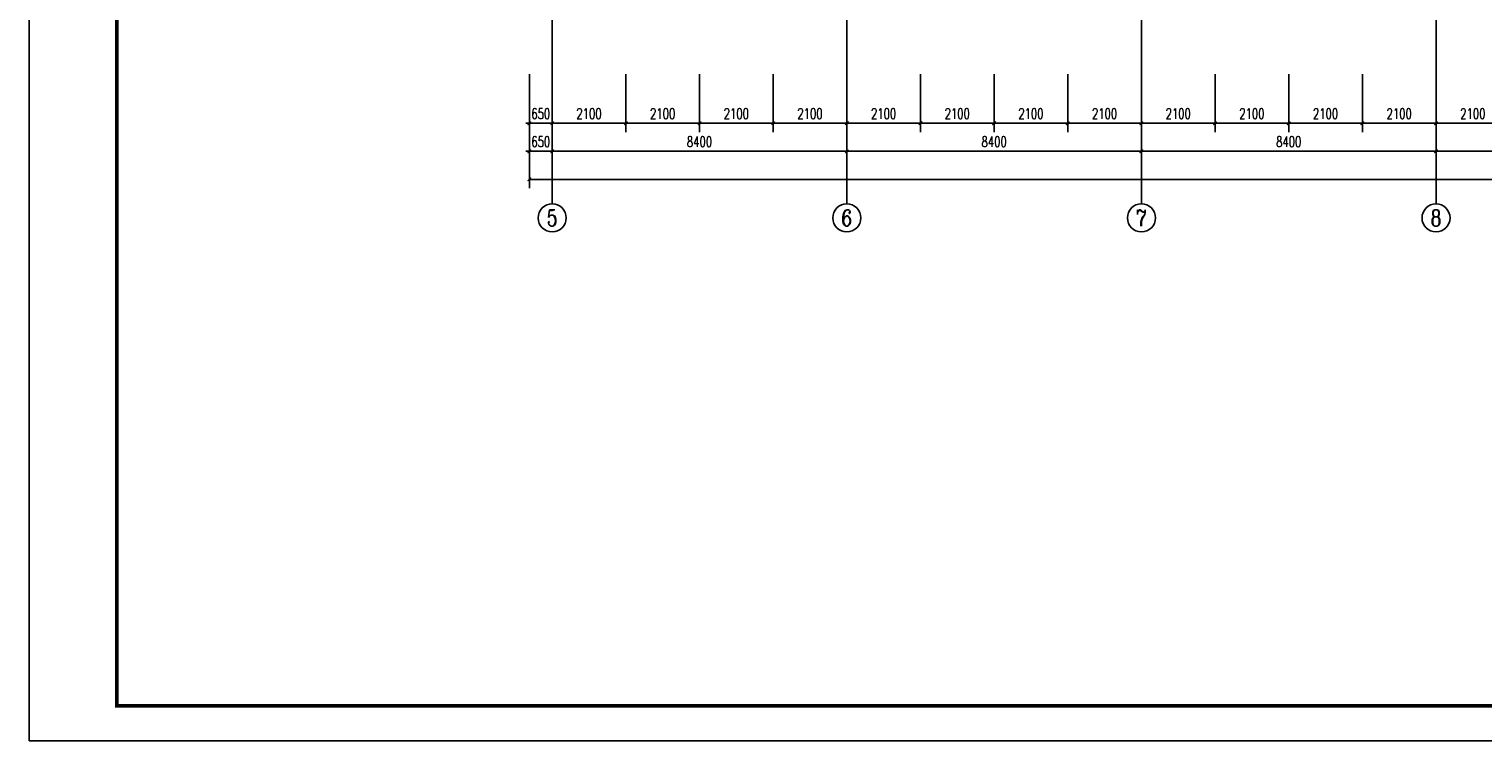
# Model space of a CAD drawing. Extents: x 797781 to 1255204, y 21234 to 1024248.
# Tile 423 of 656: x 881593 to 923045, y 448119 to 468431. Entities that reach past the tile are written whole.
import ezdxf
from ezdxf.enums import TextEntityAlignment as Align

# ---------------------------------------------------------------- set-up
doc = ezdxf.new("R2010")
doc.units = 0
doc.header["$LTSCALE"] = 1000
doc.header["$MEASUREMENT"] = 0
doc.linetypes.add('230303生产综合楼-平面图_t8$0$DOTE', pattern=[2.42, 2, -0.2, 0.02, -0.2])
for name, color, linetype in [('230303生产综合楼-平面图_t8$0$AXIS', 3, 'Continuous'), ('230303生产综合楼-平面图_t8$0$AXIS_TEXT', 7, 'Continuous'), ('230303生产综合楼-平面图_t8$0$DOTE', 1, '230303生产综合楼-平面图_t8$0$DOTE'), ('230303生产综合楼-平面图_t8$0$PUB_TITLE', 4, 'Continuous'), ('AXIS_TEXT', 7, 'Continuous')]:
    doc.layers.add(name, color=color, linetype=linetype)
doc.styles.add('230303生产综合楼-平面图_t8$0$_TCH_AXIS', font='COMPLEX', dxfattribs={"bigfont": 'GBCBIG'})
doc.styles.add('230303生产综合楼-平面图_T8$0$_TCH_DIM_T3', font='SIMPLEX', dxfattribs={"width": 0.705882, "bigfont": 'GBCBIG'})
doc.styles.add('COMPLEX', font='COMPLEX')
doc.dimstyles.new('230303生产综合楼-平面图_T8$0$_TCH_ARCH&&100', dxfattribs={"dimtxt": 297.5, "dimasz": 100, "dimexe": 250, "dimexo": 300, "dimgap": 126.25, "dimtad": 1, "dimdec": 0, "dimzin": 0, "dimdsep": 46, "dimtxsty": '230303生产综合楼-平面图_T8$0$_TCH_DIM_T3', "dimblk": '230303生产综合楼-平面图_t8$0$_ArchTick', "dimcen": 0.09, "dimclrt": 7, "dimazin": 2, "dimtfac": 1, "dimtdec": 0, "dimtix": 1, "dimtmove": 2, "dimatfit": 3, "dimfxl": 1, "dimtolj": 1, "dimtzin": 0, "dimarcsym": 0})

# ---------------------------------------------------------------- blocks, each defined once
blk = doc.blocks.new('230303生产综合楼-平面图_t8$0$_ArchTick')
at = {"color": 0, "linetype": 'ByBlock', "const_width": 0.3}
blk.add_lwpolyline([(-0.5, -0.5), (0.5, 0.5)], dxfattribs=at)
blk = doc.blocks.new('*D1857')
at = {"layer": '230303生产综合楼-平面图_t8$0$AXIS', "color": 0, "lineweight": -2, "transparency": 16777216}
for p, q in [((895858, 467143), (895858, 465493)), ((896508, 467143), (896508, 465493)), ((895858, 465743), (895758, 465743)), ((895858, 465743), (896508, 465743)), ((896508, 465743), (896608, 465743))]:
    blk.add_line(p, q, dxfattribs=at)
at = {"layer": 'Defpoints', "color": 0, "transparency": 16777216}
for p in [(895858, 467443), (896508, 467443), (896508, 465743)]:
    blk.add_point(p, dxfattribs=at)
at = {"layer": '230303生产综合楼-平面图_t8$0$AXIS', "color": 0, "lineweight": -2, "transparency": 16777216, "xscale": 100, "yscale": 100, "zscale": 100}
blk.add_blockref('230303生产综合楼-平面图_t8$0$_ArchTick', (895858, 465743), dxfattribs=at)
at = {"layer": '230303生产综合楼-平面图_t8$0$AXIS', "color": 0, "lineweight": -2, "transparency": 16777216, "xscale": 100, "yscale": 100, "zscale": 100, "rotation": 180}
blk.add_blockref('230303生产综合楼-平面图_t8$0$_ArchTick', (896508, 465743), dxfattribs=at)
at = {"layer": '230303生产综合楼-平面图_t8$0$AXIS', "color": 7, "transparency": 16777216, "insert": (896183, 466018), "char_height": 297.5, "attachment_point": 5, "style": '230303生产综合楼-平面图_T8$0$_TCH_DIM_T3'}
blk.add_mtext('\\A1;650', dxfattribs=at)
blk = doc.blocks.new('*D1858')
at = {"layer": '230303生产综合楼-平面图_t8$0$AXIS', "color": 0, "lineweight": -2, "transparency": 16777216}
for p, q in [((896508, 467143), (896508, 465493)), ((898608, 467143), (898608, 465493)), ((896508, 465743), (898608, 465743))]:
    blk.add_line(p, q, dxfattribs=at)
at = {"layer": 'Defpoints', "color": 0, "transparency": 16777216}
for p in [(896508, 467443), (898608, 467443), (898608, 465743)]:
    blk.add_point(p, dxfattribs=at)
at = {"layer": '230303生产综合楼-平面图_t8$0$AXIS', "color": 0, "lineweight": -2, "transparency": 16777216, "xscale": 100, "yscale": 100, "zscale": 100, "rotation": 180}
blk.add_blockref('230303生产综合楼-平面图_t8$0$_ArchTick', (896508, 465743), dxfattribs=at)
at = {"layer": '230303生产综合楼-平面图_t8$0$AXIS', "color": 0, "lineweight": -2, "transparency": 16777216, "xscale": 100, "yscale": 100, "zscale": 100}
blk.add_blockref('230303生产综合楼-平面图_t8$0$_ArchTick', (898608, 465743), dxfattribs=at)
at = {"layer": '230303生产综合楼-平面图_t8$0$AXIS', "color": 7, "transparency": 16777216, "insert": (897558, 466018), "char_height": 297.5, "attachment_point": 5, "style": '230303生产综合楼-平面图_T8$0$_TCH_DIM_T3'}
blk.add_mtext('\\A1;2100', dxfattribs=at)
blk = doc.blocks.new('*D1859')
at = {"layer": '230303生产综合楼-平面图_t8$0$AXIS', "color": 0, "lineweight": -2, "transparency": 16777216}
for p, q in [((898608, 467143), (898608, 465493)), ((900708, 467143), (900708, 465493)), ((898608, 465743), (900708, 465743))]:
    blk.add_line(p, q, dxfattribs=at)
at = {"layer": 'Defpoints', "color": 0, "transparency": 16777216}
for p in [(898608, 467443), (900708, 467443), (900708, 465743)]:
    blk.add_point(p, dxfattribs=at)
at = {"layer": '230303生产综合楼-平面图_t8$0$AXIS', "color": 0, "lineweight": -2, "transparency": 16777216, "xscale": 100, "yscale": 100, "zscale": 100, "rotation": 180}
blk.add_blockref('230303生产综合楼-平面图_t8$0$_ArchTick', (898608, 465743), dxfattribs=at)
at = {"layer": '230303生产综合楼-平面图_t8$0$AXIS', "color": 0, "lineweight": -2, "transparency": 16777216, "xscale": 100, "yscale": 100, "zscale": 100}
blk.add_blockref('230303生产综合楼-平面图_t8$0$_ArchTick', (900708, 465743), dxfattribs=at)
at = {"layer": '230303生产综合楼-平面图_t8$0$AXIS', "color": 7, "transparency": 16777216, "insert": (899658, 466018), "char_height": 297.5, "attachment_point": 5, "style": '230303生产综合楼-平面图_T8$0$_TCH_DIM_T3'}
blk.add_mtext('\\A1;2100', dxfattribs=at)
blk = doc.blocks.new('*D1860')
at = {"layer": '230303生产综合楼-平面图_t8$0$AXIS', "color": 0, "lineweight": -2, "transparency": 16777216}
for p, q in [((900708, 467143), (900708, 465493)), ((902808, 467143), (902808, 465493)), ((900708, 465743), (902808, 465743))]:
    blk.add_line(p, q, dxfattribs=at)
at = {"layer": 'Defpoints', "color": 0, "transparency": 16777216}
for p in [(900708, 467443), (902808, 467443), (902808, 465743)]:
    blk.add_point(p, dxfattribs=at)
at = {"layer": '230303生产综合楼-平面图_t8$0$AXIS', "color": 0, "lineweight": -2, "transparency": 16777216, "xscale": 100, "yscale": 100, "zscale": 100, "rotation": 180}
blk.add_blockref('230303生产综合楼-平面图_t8$0$_ArchTick', (900708, 465743), dxfattribs=at)
at = {"layer": '230303生产综合楼-平面图_t8$0$AXIS', "color": 0, "lineweight": -2, "transparency": 16777216, "xscale": 100, "yscale": 100, "zscale": 100}
blk.add_blockref('230303生产综合楼-平面图_t8$0$_ArchTick', (902808, 465743), dxfattribs=at)
at = {"layer": '230303生产综合楼-平面图_t8$0$AXIS', "color": 7, "transparency": 16777216, "insert": (901758, 466018), "char_height": 297.5, "attachment_point": 5, "style": '230303生产综合楼-平面图_T8$0$_TCH_DIM_T3'}
blk.add_mtext('\\A1;2100', dxfattribs=at)
blk = doc.blocks.new('*D1861')
at = {"layer": '230303生产综合楼-平面图_t8$0$AXIS', "color": 0, "lineweight": -2, "transparency": 16777216}
for p, q in [((902808, 467143), (902808, 465493)), ((904908, 467143), (904908, 465493)), ((902808, 465743), (904908, 465743))]:
    blk.add_line(p, q, dxfattribs=at)
at = {"layer": 'Defpoints', "color": 0, "transparency": 16777216}
for p in [(902808, 467443), (904908, 467443), (904908, 465743)]:
    blk.add_point(p, dxfattribs=at)
at = {"layer": '230303生产综合楼-平面图_t8$0$AXIS', "color": 0, "lineweight": -2, "transparency": 16777216, "xscale": 100, "yscale": 100, "zscale": 100, "rotation": 180}
blk.add_blockref('230303生产综合楼-平面图_t8$0$_ArchTick', (902808, 465743), dxfattribs=at)
at = {"layer": '230303生产综合楼-平面图_t8$0$AXIS', "color": 0, "lineweight": -2, "transparency": 16777216, "xscale": 100, "yscale": 100, "zscale": 100}
blk.add_blockref('230303生产综合楼-平面图_t8$0$_ArchTick', (904908, 465743), dxfattribs=at)
at = {"layer": '230303生产综合楼-平面图_t8$0$AXIS', "color": 7, "transparency": 16777216, "insert": (903858, 466018), "char_height": 297.5, "attachment_point": 5, "style": '230303生产综合楼-平面图_T8$0$_TCH_DIM_T3'}
blk.add_mtext('\\A1;2100', dxfattribs=at)
blk = doc.blocks.new('*D1862')
at = {"layer": '230303生产综合楼-平面图_t8$0$AXIS', "color": 0, "lineweight": -2, "transparency": 16777216}
for p, q in [((904908, 467143), (904908, 465493)), ((907008, 467143), (907008, 465493)), ((904908, 465743), (907008, 465743))]:
    blk.add_line(p, q, dxfattribs=at)
at = {"layer": 'Defpoints', "color": 0, "transparency": 16777216}
for p in [(904908, 467443), (907008, 467443), (907008, 465743)]:
    blk.add_point(p, dxfattribs=at)
at = {"layer": '230303生产综合楼-平面图_t8$0$AXIS', "color": 0, "lineweight": -2, "transparency": 16777216, "xscale": 100, "yscale": 100, "zscale": 100, "rotation": 180}
blk.add_blockref('230303生产综合楼-平面图_t8$0$_ArchTick', (904908, 465743), dxfattribs=at)
at = {"layer": '230303生产综合楼-平面图_t8$0$AXIS', "color": 0, "lineweight": -2, "transparency": 16777216, "xscale": 100, "yscale": 100, "zscale": 100}
blk.add_blockref('230303生产综合楼-平面图_t8$0$_ArchTick', (907008, 465743), dxfattribs=at)
at = {"layer": '230303生产综合楼-平面图_t8$0$AXIS', "color": 7, "transparency": 16777216, "insert": (905958, 466018), "char_height": 297.5, "attachment_point": 5, "style": '230303生产综合楼-平面图_T8$0$_TCH_DIM_T3'}
blk.add_mtext('\\A1;2100', dxfattribs=at)
blk = doc.blocks.new('*D1863')
at = {"layer": '230303生产综合楼-平面图_t8$0$AXIS', "color": 0, "lineweight": -2, "transparency": 16777216}
for p, q in [((907008, 467143), (907008, 465493)), ((909108, 467143), (909108, 465493)), ((907008, 465743), (909108, 465743))]:
    blk.add_line(p, q, dxfattribs=at)
at = {"layer": 'Defpoints', "color": 0, "transparency": 16777216}
for p in [(907008, 467443), (909108, 467443), (909108, 465743)]:
    blk.add_point(p, dxfattribs=at)
at = {"layer": '230303生产综合楼-平面图_t8$0$AXIS', "color": 0, "lineweight": -2, "transparency": 16777216, "xscale": 100, "yscale": 100, "zscale": 100, "rotation": 180}
blk.add_blockref('230303生产综合楼-平面图_t8$0$_ArchTick', (907008, 465743), dxfattribs=at)
at = {"layer": '230303生产综合楼-平面图_t8$0$AXIS', "color": 0, "lineweight": -2, "transparency": 16777216, "xscale": 100, "yscale": 100, "zscale": 100}
blk.add_blockref('230303生产综合楼-平面图_t8$0$_ArchTick', (909108, 465743), dxfattribs=at)
at = {"layer": '230303生产综合楼-平面图_t8$0$AXIS', "color": 7, "transparency": 16777216, "insert": (908058, 466018), "char_height": 297.5, "attachment_point": 5, "style": '230303生产综合楼-平面图_T8$0$_TCH_DIM_T3'}
blk.add_mtext('\\A1;2100', dxfattribs=at)
blk = doc.blocks.new('*D1864')
at = {"layer": '230303生产综合楼-平面图_t8$0$AXIS', "color": 0, "lineweight": -2, "transparency": 16777216}
for p, q in [((909108, 467143), (909108, 465493)), ((911208, 467143), (911208, 465493)), ((909108, 465743), (911208, 465743))]:
    blk.add_line(p, q, dxfattribs=at)
at = {"layer": 'Defpoints', "color": 0, "transparency": 16777216}
for p in [(909108, 467443), (911208, 467443), (911208, 465743)]:
    blk.add_point(p, dxfattribs=at)
at = {"layer": '230303生产综合楼-平面图_t8$0$AXIS', "color": 0, "lineweight": -2, "transparency": 16777216, "xscale": 100, "yscale": 100, "zscale": 100, "rotation": 180}
blk.add_blockref('230303生产综合楼-平面图_t8$0$_ArchTick', (909108, 465743), dxfattribs=at)
at = {"layer": '230303生产综合楼-平面图_t8$0$AXIS', "color": 0, "lineweight": -2, "transparency": 16777216, "xscale": 100, "yscale": 100, "zscale": 100}
blk.add_blockref('230303生产综合楼-平面图_t8$0$_ArchTick', (911208, 465743), dxfattribs=at)
at = {"layer": '230303生产综合楼-平面图_t8$0$AXIS', "color": 7, "transparency": 16777216, "insert": (910158, 466018), "char_height": 297.5, "attachment_point": 5, "style": '230303生产综合楼-平面图_T8$0$_TCH_DIM_T3'}
blk.add_mtext('\\A1;2100', dxfattribs=at)
blk = doc.blocks.new('*D1865')
at = {"layer": '230303生产综合楼-平面图_t8$0$AXIS', "color": 0, "lineweight": -2, "transparency": 16777216}
for p, q in [((911208, 467143), (911208, 465493)), ((913308, 467143), (913308, 465493)), ((911208, 465743), (913308, 465743))]:
    blk.add_line(p, q, dxfattribs=at)
at = {"layer": 'Defpoints', "color": 0, "transparency": 16777216}
for p in [(911208, 467443), (913308, 467443), (913308, 465743)]:
    blk.add_point(p, dxfattribs=at)
at = {"layer": '230303生产综合楼-平面图_t8$0$AXIS', "color": 0, "lineweight": -2, "transparency": 16777216, "xscale": 100, "yscale": 100, "zscale": 100, "rotation": 180}
blk.add_blockref('230303生产综合楼-平面图_t8$0$_ArchTick', (911208, 465743), dxfattribs=at)
at = {"layer": '230303生产综合楼-平面图_t8$0$AXIS', "color": 0, "lineweight": -2, "transparency": 16777216, "xscale": 100, "yscale": 100, "zscale": 100}
blk.add_blockref('230303生产综合楼-平面图_t8$0$_ArchTick', (913308, 465743), dxfattribs=at)
at = {"layer": '230303生产综合楼-平面图_t8$0$AXIS', "color": 7, "transparency": 16777216, "insert": (912258, 466018), "char_height": 297.5, "attachment_point": 5, "style": '230303生产综合楼-平面图_T8$0$_TCH_DIM_T3'}
blk.add_mtext('\\A1;2100', dxfattribs=at)
blk = doc.blocks.new('*D1866')
at = {"layer": '230303生产综合楼-平面图_t8$0$AXIS', "color": 0, "lineweight": -2, "transparency": 16777216}
for p, q in [((913308, 467143), (913308, 465493)), ((915408, 467143), (915408, 465493)), ((913308, 465743), (915408, 465743))]:
    blk.add_line(p, q, dxfattribs=at)
at = {"layer": 'Defpoints', "color": 0, "transparency": 16777216}
for p in [(913308, 467443), (915408, 467443), (915408, 465743)]:
    blk.add_point(p, dxfattribs=at)
at = {"layer": '230303生产综合楼-平面图_t8$0$AXIS', "color": 0, "lineweight": -2, "transparency": 16777216, "xscale": 100, "yscale": 100, "zscale": 100, "rotation": 180}
blk.add_blockref('230303生产综合楼-平面图_t8$0$_ArchTick', (913308, 465743), dxfattribs=at)
at = {"layer": '230303生产综合楼-平面图_t8$0$AXIS', "color": 0, "lineweight": -2, "transparency": 16777216, "xscale": 100, "yscale": 100, "zscale": 100}
blk.add_blockref('230303生产综合楼-平面图_t8$0$_ArchTick', (915408, 465743), dxfattribs=at)
at = {"layer": '230303生产综合楼-平面图_t8$0$AXIS', "color": 7, "transparency": 16777216, "insert": (914358, 466018), "char_height": 297.5, "attachment_point": 5, "style": '230303生产综合楼-平面图_T8$0$_TCH_DIM_T3'}
blk.add_mtext('\\A1;2100', dxfattribs=at)
blk = doc.blocks.new('*D1867')
at = {"layer": '230303生产综合楼-平面图_t8$0$AXIS', "color": 0, "lineweight": -2, "transparency": 16777216}
for p, q in [((915408, 467143), (915408, 465493)), ((917508, 467143), (917508, 465493)), ((915408, 465743), (917508, 465743))]:
    blk.add_line(p, q, dxfattribs=at)
at = {"layer": 'Defpoints', "color": 0, "transparency": 16777216}
for p in [(915408, 467443), (917508, 467443), (917508, 465743)]:
    blk.add_point(p, dxfattribs=at)
at = {"layer": '230303生产综合楼-平面图_t8$0$AXIS', "color": 0, "lineweight": -2, "transparency": 16777216, "xscale": 100, "yscale": 100, "zscale": 100, "rotation": 180}
blk.add_blockref('230303生产综合楼-平面图_t8$0$_ArchTick', (915408, 465743), dxfattribs=at)
at = {"layer": '230303生产综合楼-平面图_t8$0$AXIS', "color": 0, "lineweight": -2, "transparency": 16777216, "xscale": 100, "yscale": 100, "zscale": 100}
blk.add_blockref('230303生产综合楼-平面图_t8$0$_ArchTick', (917508, 465743), dxfattribs=at)
at = {"layer": '230303生产综合楼-平面图_t8$0$AXIS', "color": 7, "transparency": 16777216, "insert": (916458, 466018), "char_height": 297.5, "attachment_point": 5, "style": '230303生产综合楼-平面图_T8$0$_TCH_DIM_T3'}
blk.add_mtext('\\A1;2100', dxfattribs=at)
blk = doc.blocks.new('*D1868')
at = {"layer": '230303生产综合楼-平面图_t8$0$AXIS', "color": 0, "lineweight": -2, "transparency": 16777216}
for p, q in [((917508, 467143), (917508, 465493)), ((919608, 467143), (919608, 465493)), ((917508, 465743), (919608, 465743))]:
    blk.add_line(p, q, dxfattribs=at)
at = {"layer": 'Defpoints', "color": 0, "transparency": 16777216}
for p in [(917508, 467443), (919608, 467443), (919608, 465743)]:
    blk.add_point(p, dxfattribs=at)
at = {"layer": '230303生产综合楼-平面图_t8$0$AXIS', "color": 0, "lineweight": -2, "transparency": 16777216, "xscale": 100, "yscale": 100, "zscale": 100, "rotation": 180}
blk.add_blockref('230303生产综合楼-平面图_t8$0$_ArchTick', (917508, 465743), dxfattribs=at)
at = {"layer": '230303生产综合楼-平面图_t8$0$AXIS', "color": 0, "lineweight": -2, "transparency": 16777216, "xscale": 100, "yscale": 100, "zscale": 100}
blk.add_blockref('230303生产综合楼-平面图_t8$0$_ArchTick', (919608, 465743), dxfattribs=at)
at = {"layer": '230303生产综合楼-平面图_t8$0$AXIS', "color": 7, "transparency": 16777216, "insert": (918558, 466018), "char_height": 297.5, "attachment_point": 5, "style": '230303生产综合楼-平面图_T8$0$_TCH_DIM_T3'}
blk.add_mtext('\\A1;2100', dxfattribs=at)
blk = doc.blocks.new('*D1869')
at = {"layer": '230303生产综合楼-平面图_t8$0$AXIS', "color": 0, "lineweight": -2, "transparency": 16777216}
for p, q in [((919608, 467143), (919608, 465493)), ((921708, 467143), (921708, 465493)), ((919608, 465743), (921708, 465743))]:
    blk.add_line(p, q, dxfattribs=at)
at = {"layer": 'Defpoints', "color": 0, "transparency": 16777216}
for p in [(919608, 467443), (921708, 467443), (921708, 465743)]:
    blk.add_point(p, dxfattribs=at)
at = {"layer": '230303生产综合楼-平面图_t8$0$AXIS', "color": 0, "lineweight": -2, "transparency": 16777216, "xscale": 100, "yscale": 100, "zscale": 100, "rotation": 180}
blk.add_blockref('230303生产综合楼-平面图_t8$0$_ArchTick', (919608, 465743), dxfattribs=at)
at = {"layer": '230303生产综合楼-平面图_t8$0$AXIS', "color": 0, "lineweight": -2, "transparency": 16777216, "xscale": 100, "yscale": 100, "zscale": 100}
blk.add_blockref('230303生产综合楼-平面图_t8$0$_ArchTick', (921708, 465743), dxfattribs=at)
at = {"layer": '230303生产综合楼-平面图_t8$0$AXIS', "color": 7, "transparency": 16777216, "insert": (920658, 466018), "char_height": 297.5, "attachment_point": 5, "style": '230303生产综合楼-平面图_T8$0$_TCH_DIM_T3'}
blk.add_mtext('\\A1;2100', dxfattribs=at)
blk = doc.blocks.new('*D1870')
at = {"layer": '230303生产综合楼-平面图_t8$0$AXIS', "color": 0, "lineweight": -2, "transparency": 16777216}
for p, q in [((921708, 467143), (921708, 465493)), ((923808, 467143), (923808, 465493)), ((921708, 465743), (923808, 465743))]:
    blk.add_line(p, q, dxfattribs=at)
at = {"layer": 'Defpoints', "color": 0, "transparency": 16777216}
for p in [(921708, 467443), (923808, 467443), (923808, 465743)]:
    blk.add_point(p, dxfattribs=at)
at = {"layer": '230303生产综合楼-平面图_t8$0$AXIS', "color": 0, "lineweight": -2, "transparency": 16777216, "xscale": 100, "yscale": 100, "zscale": 100, "rotation": 180}
blk.add_blockref('230303生产综合楼-平面图_t8$0$_ArchTick', (921708, 465743), dxfattribs=at)
at = {"layer": '230303生产综合楼-平面图_t8$0$AXIS', "color": 0, "lineweight": -2, "transparency": 16777216, "xscale": 100, "yscale": 100, "zscale": 100}
blk.add_blockref('230303生产综合楼-平面图_t8$0$_ArchTick', (923808, 465743), dxfattribs=at)
at = {"layer": '230303生产综合楼-平面图_t8$0$AXIS', "color": 7, "transparency": 16777216, "insert": (922758, 466018), "char_height": 297.5, "attachment_point": 5, "style": '230303生产综合楼-平面图_T8$0$_TCH_DIM_T3'}
blk.add_mtext('\\A1;2100', dxfattribs=at)
blk = doc.blocks.new('*D2095')
at = {"layer": '230303生产综合楼-平面图_t8$0$AXIS', "color": 0, "lineweight": -2, "transparency": 16777216}
for p, q in [((895858, 467143), (895858, 464693)), ((896508, 467143), (896508, 464693)), ((895858, 464943), (895758, 464943)), ((895858, 464943), (896508, 464943)), ((896508, 464943), (896608, 464943))]:
    blk.add_line(p, q, dxfattribs=at)
at = {"layer": 'Defpoints', "color": 0, "transparency": 16777216}
for p in [(895858, 467443), (896508, 467443), (896508, 464943)]:
    blk.add_point(p, dxfattribs=at)
at = {"layer": '230303生产综合楼-平面图_t8$0$AXIS', "color": 0, "lineweight": -2, "transparency": 16777216, "xscale": 100, "yscale": 100, "zscale": 100}
blk.add_blockref('230303生产综合楼-平面图_t8$0$_ArchTick', (895858, 464943), dxfattribs=at)
at = {"layer": '230303生产综合楼-平面图_t8$0$AXIS', "color": 0, "lineweight": -2, "transparency": 16777216, "xscale": 100, "yscale": 100, "zscale": 100, "rotation": 180}
blk.add_blockref('230303生产综合楼-平面图_t8$0$_ArchTick', (896508, 464943), dxfattribs=at)
at = {"layer": '230303生产综合楼-平面图_t8$0$AXIS', "color": 7, "transparency": 16777216, "insert": (896183, 465218), "char_height": 297.5, "attachment_point": 5, "style": '230303生产综合楼-平面图_T8$0$_TCH_DIM_T3'}
blk.add_mtext('\\A1;650', dxfattribs=at)
blk = doc.blocks.new('*D2096')
at = {"layer": '230303生产综合楼-平面图_t8$0$AXIS', "color": 0, "lineweight": -2, "transparency": 16777216}
for p, q in [((896508, 467143), (896508, 464693)), ((904908, 467143), (904908, 464693)), ((896508, 464943), (904908, 464943))]:
    blk.add_line(p, q, dxfattribs=at)
at = {"layer": 'Defpoints', "color": 0, "transparency": 16777216}
for p in [(896508, 467443), (904908, 467443), (904908, 464943)]:
    blk.add_point(p, dxfattribs=at)
at = {"layer": '230303生产综合楼-平面图_t8$0$AXIS', "color": 0, "lineweight": -2, "transparency": 16777216, "xscale": 100, "yscale": 100, "zscale": 100, "rotation": 180}
blk.add_blockref('230303生产综合楼-平面图_t8$0$_ArchTick', (896508, 464943), dxfattribs=at)
at = {"layer": '230303生产综合楼-平面图_t8$0$AXIS', "color": 0, "lineweight": -2, "transparency": 16777216, "xscale": 100, "yscale": 100, "zscale": 100}
blk.add_blockref('230303生产综合楼-平面图_t8$0$_ArchTick', (904908, 464943), dxfattribs=at)
at = {"layer": '230303生产综合楼-平面图_t8$0$AXIS', "color": 7, "transparency": 16777216, "insert": (900708, 465218), "char_height": 297.5, "attachment_point": 5, "style": '230303生产综合楼-平面图_T8$0$_TCH_DIM_T3'}
blk.add_mtext('\\A1;8400', dxfattribs=at)
blk = doc.blocks.new('*D2097')
at = {"layer": '230303生产综合楼-平面图_t8$0$AXIS', "color": 0, "lineweight": -2, "transparency": 16777216}
for p, q in [((904908, 467143), (904908, 464693)), ((913308, 467143), (913308, 464693)), ((904908, 464943), (913308, 464943))]:
    blk.add_line(p, q, dxfattribs=at)
at = {"layer": 'Defpoints', "color": 0, "transparency": 16777216}
for p in [(904908, 467443), (913308, 467443), (913308, 464943)]:
    blk.add_point(p, dxfattribs=at)
at = {"layer": '230303生产综合楼-平面图_t8$0$AXIS', "color": 0, "lineweight": -2, "transparency": 16777216, "xscale": 100, "yscale": 100, "zscale": 100, "rotation": 180}
blk.add_blockref('230303生产综合楼-平面图_t8$0$_ArchTick', (904908, 464943), dxfattribs=at)
at = {"layer": '230303生产综合楼-平面图_t8$0$AXIS', "color": 0, "lineweight": -2, "transparency": 16777216, "xscale": 100, "yscale": 100, "zscale": 100}
blk.add_blockref('230303生产综合楼-平面图_t8$0$_ArchTick', (913308, 464943), dxfattribs=at)
at = {"layer": '230303生产综合楼-平面图_t8$0$AXIS', "color": 7, "transparency": 16777216, "insert": (909108, 465218), "char_height": 297.5, "attachment_point": 5, "style": '230303生产综合楼-平面图_T8$0$_TCH_DIM_T3'}
blk.add_mtext('\\A1;8400', dxfattribs=at)
blk = doc.blocks.new('*D2098')
at = {"layer": '230303生产综合楼-平面图_t8$0$AXIS', "color": 0, "lineweight": -2, "transparency": 16777216}
for p, q in [((913308, 467143), (913308, 464693)), ((921708, 467143), (921708, 464693)), ((913308, 464943), (921708, 464943))]:
    blk.add_line(p, q, dxfattribs=at)
at = {"layer": 'Defpoints', "color": 0, "transparency": 16777216}
for p in [(913308, 467443), (921708, 467443), (921708, 464943)]:
    blk.add_point(p, dxfattribs=at)
at = {"layer": '230303生产综合楼-平面图_t8$0$AXIS', "color": 0, "lineweight": -2, "transparency": 16777216, "xscale": 100, "yscale": 100, "zscale": 100, "rotation": 180}
blk.add_blockref('230303生产综合楼-平面图_t8$0$_ArchTick', (913308, 464943), dxfattribs=at)
at = {"layer": '230303生产综合楼-平面图_t8$0$AXIS', "color": 0, "lineweight": -2, "transparency": 16777216, "xscale": 100, "yscale": 100, "zscale": 100}
blk.add_blockref('230303生产综合楼-平面图_t8$0$_ArchTick', (921708, 464943), dxfattribs=at)
at = {"layer": '230303生产综合楼-平面图_t8$0$AXIS', "color": 7, "transparency": 16777216, "insert": (917508, 465218), "char_height": 297.5, "attachment_point": 5, "style": '230303生产综合楼-平面图_T8$0$_TCH_DIM_T3'}
blk.add_mtext('\\A1;8400', dxfattribs=at)
blk = doc.blocks.new('*D2099')
at = {"layer": '230303生产综合楼-平面图_t8$0$AXIS', "color": 0, "lineweight": -2, "transparency": 16777216}
for p, q in [((921708, 467143), (921708, 464693)), ((930108, 467143), (930108, 464693)), ((921708, 464943), (930108, 464943))]:
    blk.add_line(p, q, dxfattribs=at)
at = {"layer": 'Defpoints', "color": 0, "transparency": 16777216}
for p in [(921708, 467443), (930108, 467443), (930108, 464943)]:
    blk.add_point(p, dxfattribs=at)
at = {"layer": '230303生产综合楼-平面图_t8$0$AXIS', "color": 0, "lineweight": -2, "transparency": 16777216, "xscale": 100, "yscale": 100, "zscale": 100, "rotation": 180}
blk.add_blockref('230303生产综合楼-平面图_t8$0$_ArchTick', (921708, 464943), dxfattribs=at)
at = {"layer": '230303生产综合楼-平面图_t8$0$AXIS', "color": 0, "lineweight": -2, "transparency": 16777216, "xscale": 100, "yscale": 100, "zscale": 100}
blk.add_blockref('230303生产综合楼-平面图_t8$0$_ArchTick', (930108, 464943), dxfattribs=at)
at = {"layer": '230303生产综合楼-平面图_t8$0$AXIS', "color": 7, "transparency": 16777216, "insert": (925908, 465218), "char_height": 297.5, "attachment_point": 5, "style": '230303生产综合楼-平面图_T8$0$_TCH_DIM_T3'}
blk.add_mtext('\\A1;8400', dxfattribs=at)
blk = doc.blocks.new('*D2108')
at = {"layer": '230303生产综合楼-平面图_t8$0$AXIS', "color": 0, "lineweight": -2, "transparency": 16777216}
for p, q in [((895858, 467143), (895858, 463893)), ((989558, 467143), (989558, 463893)), ((895858, 464143), (989558, 464143))]:
    blk.add_line(p, q, dxfattribs=at)
at = {"layer": 'Defpoints', "color": 0, "transparency": 16777216}
for p in [(895858, 467443), (989558, 467443), (989558, 464143)]:
    blk.add_point(p, dxfattribs=at)
at = {"layer": '230303生产综合楼-平面图_t8$0$AXIS', "color": 0, "lineweight": -2, "transparency": 16777216, "xscale": 100, "yscale": 100, "zscale": 100, "rotation": 180}
blk.add_blockref('230303生产综合楼-平面图_t8$0$_ArchTick', (895858, 464143), dxfattribs=at)
at = {"layer": '230303生产综合楼-平面图_t8$0$AXIS', "color": 0, "lineweight": -2, "transparency": 16777216, "xscale": 100, "yscale": 100, "zscale": 100}
blk.add_blockref('230303生产综合楼-平面图_t8$0$_ArchTick', (989558, 464143), dxfattribs=at)
at = {"layer": '230303生产综合楼-平面图_t8$0$AXIS', "color": 7, "transparency": 16777216, "insert": (942708, 464418), "char_height": 297.5, "attachment_point": 5, "style": '230303生产综合楼-平面图_T8$0$_TCH_DIM_T3'}
blk.add_mtext('\\A1;93700', dxfattribs=at)
blk = doc.blocks.new('_AXISO')
blk.add_circle((0, 0), 0.5)
at = {"layer": 'AXIS_TEXT', "style": 'COMPLEX', "width": 1.041667}
blk.add_attdef('A', text='', height=0.56, dxfattribs=at).set_placement((-0.25, -0.28), (0.25, -0.28), align=Align.FIT)

msp = doc.modelspace()

# ---------------------------------------------------------------- linework, layer by layer
at = {"layer": '230303生产综合楼-平面图_t8$0$AXIS'}
for p, q in [((896508, 467443.2), (896508, 463443.2)), ((904908, 467443.2), (904908, 463443.2)), ((913308, 467443.2), (913308, 463443.2)), ((921708, 467443.2), (921708, 463443.2))]:
    msp.add_line(p, q, dxfattribs=at)
at = {"layer": '230303生产综合楼-平面图_t8$0$DOTE'}
for p, q in [((896508, 467443.2), (896508, 495443.2)), ((904908, 467443.2), (904908, 495443.2)), ((913308, 467443.2), (913308, 495443.2)), ((921708, 467443.2), (921708, 495443.2))]:
    msp.add_line(p, q, dxfattribs=at)
at = {"layer": '230303生产综合楼-平面图_t8$0$PUB_TITLE'}
msp.add_lwpolyline([(881593.5, 448119.2), (1007693.5, 448119.2), (1007693.5, 507519.2), (881593.5, 507519.2)], close=True, dxfattribs=at)
at = {"layer": '230303生产综合楼-平面图_t8$0$PUB_TITLE', "const_width": 100}
msp.add_lwpolyline([(884093.5, 449119.2), (1006693.5, 449119.2), (1006693.5, 506519.2), (884093.5, 506519.2)], close=True, dxfattribs=at)

# ---------------------------------------------------------------- block references
at = {"layer": '230303生产综合楼-平面图_t8$0$AXIS'}
ref = msp.add_blockref('_AXISO', (896508, 463043.2), dxfattribs=dict(at, xscale=800, yscale=800, zscale=800))
ref.add_attrib('A', '5', dxfattribs={"layer": '230303生产综合楼-平面图_t8$0$AXIS_TEXT', "ltscale": 2, "height": 465.9, "style": '230303生产综合楼-平面图_t8$0$_TCH_AXIS'}).set_placement((896352.7, 462810.2), (896663.3, 462810.2), align=Align.FIT)
ref = msp.add_blockref('_AXISO', (904908, 463043.2), dxfattribs=dict(at, xscale=800, yscale=800, zscale=800))
ref.add_attrib('A', '6', dxfattribs={"layer": '230303生产综合楼-平面图_t8$0$AXIS_TEXT', "ltscale": 2, "height": 465.9, "style": '230303生产综合楼-平面图_t8$0$_TCH_AXIS'}).set_placement((904752.7, 462810.2), (905063.3, 462810.2), align=Align.FIT)
ref = msp.add_blockref('_AXISO', (913308, 463043.2), dxfattribs=dict(at, xscale=800, yscale=800, zscale=800))
ref.add_attrib('A', '7', dxfattribs={"layer": '230303生产综合楼-平面图_t8$0$AXIS_TEXT', "ltscale": 2, "height": 465.9, "style": '230303生产综合楼-平面图_t8$0$_TCH_AXIS'}).set_placement((913152.7, 462810.2), (913463.3, 462810.2), align=Align.FIT)
ref = msp.add_blockref('_AXISO', (921708, 463043.2), dxfattribs=dict(at, xscale=800, yscale=800, zscale=800))
ref.add_attrib('A', '8', dxfattribs={"layer": '230303生产综合楼-平面图_t8$0$AXIS_TEXT', "ltscale": 2, "height": 465.9, "style": '230303生产综合楼-平面图_t8$0$_TCH_AXIS'}).set_placement((921552.7, 462810.2), (921863.3, 462810.2), align=Align.FIT)

# ---------------------------------------------------------------- dimensions: what is measured, and where the dimension line sits
for p1, p2, distance, picture, middle in [((895858, 467443.2), (896508, 467443.2), -1700, '*D1857', (896183, 466018.2)), ((895858, 467443.2), (896508, 467443.2), -2500, '*D2095', (896183, 465218.2)), ((895858, 467443.2), (989558, 467443.2), -3300, '*D2108', (942708, 464418.2)), ((896508, 467443.2), (898608, 467443.2), -1700, '*D1858', (897558, 466018.2)), ((896508, 467443.2), (904908, 467443.2), -2500, '*D2096', (900708, 465218.2)), ((898608, 467443.2), (900708, 467443.2), -1700, '*D1859', (899658, 466018.2)), ((900708, 467443.2), (902808, 467443.2), -1700, '*D1860', (901758, 466018.2)), ((902808, 467443.2), (904908, 467443.2), -1700, '*D1861', (903858, 466018.2)), ((904908, 467443.2), (907008, 467443.2), -1700, '*D1862', (905958, 466018.2)), ((904908, 467443.2), (913308, 467443.2), -2500, '*D2097', (909108, 465218.2)), ((907008, 467443.2), (909108, 467443.2), -1700, '*D1863', (908058, 466018.2)), ((909108, 467443.2), (911208, 467443.2), -1700, '*D1864', (910158, 466018.2)), ((911208, 467443.2), (913308, 467443.2), -1700, '*D1865', (912258, 466018.2)), ((913308, 467443.2), (915408, 467443.2), -1700, '*D1866', (914358, 466018.2)), ((913308, 467443.2), (921708, 467443.2), -2500, '*D2098', (917508, 465218.2)), ((915408, 467443.2), (917508, 467443.2), -1700, '*D1867', (916458, 466018.2)), ((917508, 467443.2), (919608, 467443.2), -1700, '*D1868', (918558, 466018.2)), ((919608, 467443.2), (921708, 467443.2), -1700, '*D1869', (920658, 466018.2)), ((921708, 467443.2), (923808, 467443.2), -1700, '*D1870', (922758, 466018.2)), ((921708, 467443.2), (930108, 467443.2), -2500, '*D2099', (925908, 465218.2))]:
    dim = msp.add_aligned_dim(p1=p1, p2=p2, distance=distance, dimstyle='230303生产综合楼-平面图_T8$0$_TCH_ARCH&&100', dxfattribs=at)
    dim.commit()
    dim.dimension.update_dxf_attribs({"geometry": picture, "text_midpoint": middle})

doc.saveas('drawing.dxf')
